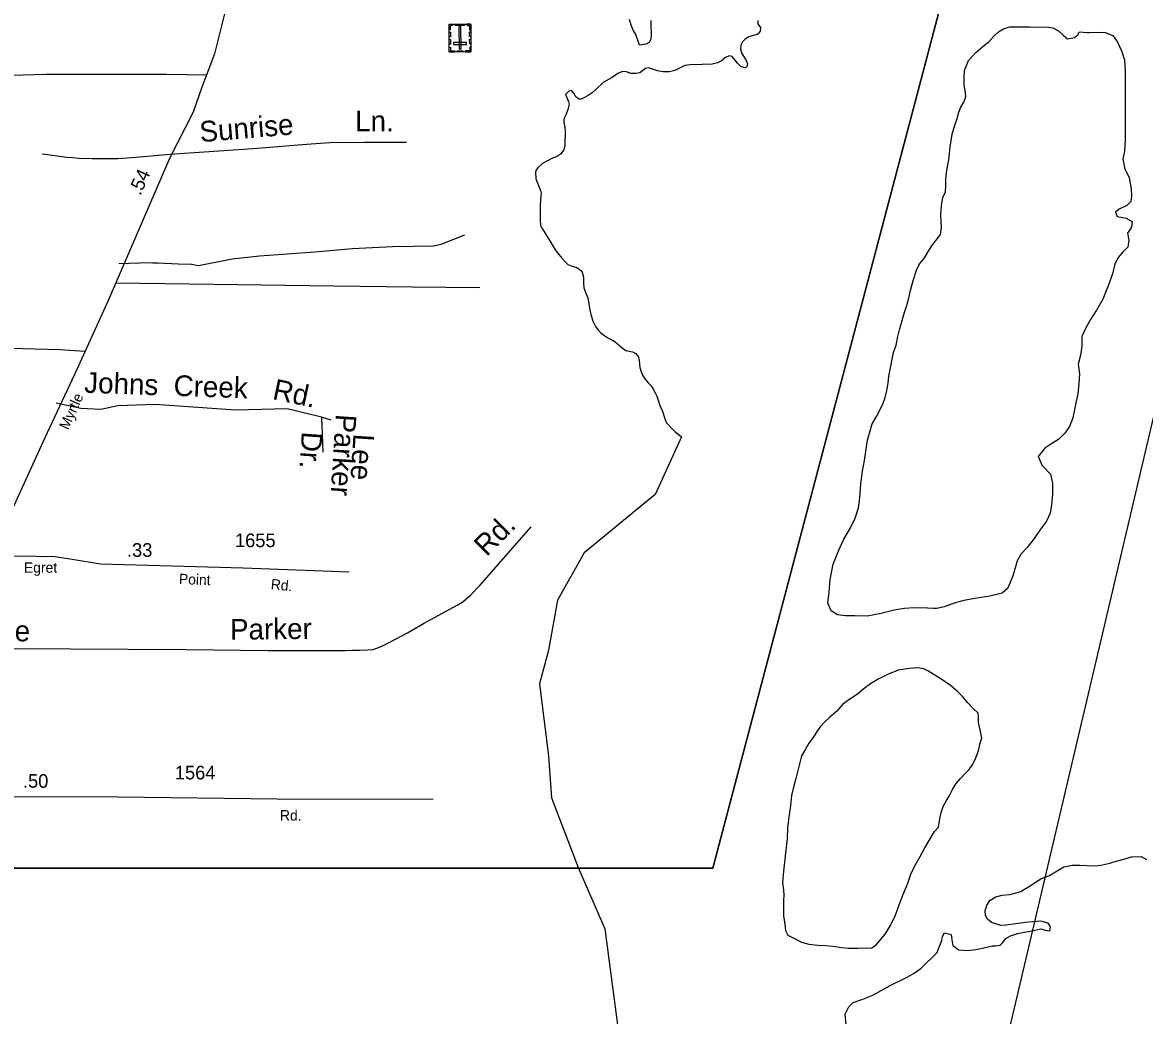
# Model space of a CAD drawing. Extents: x 2290055 to 2389491, y 66597 to 237875.
# Drawn here: x 2336063 to 2341203, y 125120 to 129668 of the extents above; entities that cross this region are included whole.
import ezdxf

# ---------------------------------------------------------------- set-up
doc = ezdxf.new("R2010")
doc.units = 0
for name, color, linetype in [('Exist Cultural Cemetery CELL', 7, 'Continuous'), ('Exist Hydrographic Island Shore', 7, 'Continuous'), ('Exist Hydrographic Pond Under 1500 Sq Ft', 7, 'Continuous'), ('Exist Hydrographic River Shore', 7, 'Continuous'), ('Exist Road Non-System Type 51', 7, 'Continuous'), ('Exist Road Non-System Type 51 Label', 7, 'Continuous'), ('Exist Road Secondary Mileage Hundredths English Label', 7, 'Continuous'), ('Exist Road Secondary Type 51 Attributed', 7, 'Continuous'), ('Exist Road Secondary Type 51 Label', 7, 'Continuous'), ('Exist Road Secondary Type 51 Number Label', 7, 'Continuous'), ('Map Preparation Inset Cut Line', 7, 'Continuous')]:
    doc.layers.add(name, color=color, linetype=linetype)

msp = doc.modelspace()

# ---------------------------------------------------------------- linework, layer by layer
at = {"layer": 'Exist Cultural Cemetery CELL'}
for points in [[(2338117.4, 129532.6), (2338017.9, 129531.8), (2338016.9, 129659.1), (2338116.4, 129659.9)], [(2338033.5, 129659.3), (2338033.5, 129653.5), (2338022.5, 129653.4), (2338022.7, 129633.2), (2338017.1, 129633.2), (2338016.9, 129659.1)], [(2338022.9, 129623.1), (2338023, 129601.4), (2338017.4, 129601.4), (2338017.2, 129623)], [(2338087.8, 129654), (2338045.3, 129653.6), (2338045.3, 129659.3), (2338087.7, 129659.7)], [(2338062.8, 129546.8), (2338072.2, 129546.9), (2338071.4, 129648.3), (2338062, 129648.2)], [(2338099.9, 129659.8), (2338100, 129654), (2338111, 129654.1), (2338111.1, 129633.9), (2338116.7, 129634), (2338116.5, 129659.9)], [(2338116.7, 129625), (2338116.9, 129603.3), (2338111.2, 129603.3), (2338111, 129624.9)], [(2338023.1, 129590.1), (2338023.3, 129568.4), (2338017.6, 129568.4), (2338017.4, 129590.1)], [(2338096.8, 129566.5), (2338096.7, 129575.8), (2338037.8, 129575.4), (2338037.9, 129566)], [(2338117, 129591.4), (2338117.2, 129569.7), (2338111.5, 129569.7), (2338111.3, 129591.3)], [(2338017.7, 129553.5), (2338023.4, 129553.6), (2338023.5, 129537.5), (2338043.8, 129537.6), (2338043.8, 129532.1), (2338017.9, 129531.9)], [(2338080.4, 129532.3), (2338054.5, 129532.1), (2338054.5, 129537.8), (2338080.4, 129538)], [(2338117.3, 129554.3), (2338111.6, 129554.2), (2338111.7, 129538.1), (2338091.5, 129538), (2338091.5, 129532.4), (2338117.4, 129532.6)]]:
    msp.add_lwpolyline(points, close=True, dxfattribs=at)
at = {"layer": 'Exist Hydrographic Island Shore'}
for points in [[(2340490.3, 129581), (2340514.5, 129607), (2340534.2, 129624.7), (2340557.2, 129637.8), (2340585, 129647.2), (2340625, 129647), (2340675.7, 129646.7), (2340718.5, 129645.9), (2340753.8, 129647.6), (2340782.5, 129643.4), (2340809, 129628.9), (2340829.7, 129609.2), (2340850.2, 129593), (2340882, 129599.2), (2340896.9, 129610.3), (2340904.5, 129623.9), (2340939, 129621.8), (2340950.5, 129622.2), (2340980.8, 129623.2), (2341021.8, 129620.8), (2341057.5, 129607.4), (2341079.4, 129576.7), (2341097.7, 129537.6), (2341110.6, 129496.5), (2341114.1, 129442.4), (2341113.1, 129384), (2341114.1, 129319.9), (2341114.1, 129259.6), (2341114.3, 129193.2), (2341114.5, 129130), (2341110, 129077.4), (2341103.8, 129040.9), (2341112, 128995.6), (2341132.7, 128956.8), (2341141.8, 128906), (2341143, 128871.5), (2341139.3, 128848.2), (2341121.7, 128830), (2341086, 128812.1), (2341069, 128798.4), (2341076.6, 128778.2), (2341118, 128770.6), (2341145.7, 128756.8), (2341143.4, 128730.3), (2341124.5, 128703), (2341130.9, 128670.2), (2341126.2, 128638.5), (2341103.2, 128617.6), (2341082.9, 128592.9), (2341066.5, 128562.1), (2341055, 128515.8), (2341035.3, 128461.4), (2341011.8, 128400.2), (2340982, 128349.9), (2340954.3, 128307), (2340932.2, 128265.8), (2340916, 128229.2), (2340915.6, 128185.7), (2340909.4, 128143.7), (2340898.2, 128102.6), (2340904.5, 128058.2), (2340900.8, 128015), (2340896.9, 127966.9), (2340886.5, 127918.1), (2340874.2, 127857.3), (2340859, 127817.2), (2340837.7, 127787.2), (2340808.8, 127758.4), (2340778.4, 127739), (2340745.8, 127718.3), (2340714.8, 127679.9), (2340733.9, 127638.7), (2340772.5, 127599.8), (2340780.7, 127558.5), (2340780.3, 127506.7), (2340776, 127460.6), (2340769.6, 127420.6), (2340753.4, 127383.8), (2340725.7, 127347), (2340697.2, 127304.4), (2340662.6, 127262.1), (2340636.7, 127234), (2340619.7, 127201.7), (2340608.4, 127164.3), (2340599, 127133.4), (2340587.7, 127103.4), (2340575, 127075.6), (2340550.6, 127054.6), (2340493.8, 127041), (2340434.7, 127031.2), (2340375.3, 127021.1), (2340330.6, 127007.8), (2340284.4, 126992.1), (2340250.4, 126984.1), (2340235.8, 126984.7), (2340209, 126985.9), (2340147.1, 126987.7), (2340103.6, 126984.4), (2340055.2, 126976.3), (2339996.3, 126961.3)], [(2339766.5, 126973.4), (2339752.5, 127008.8), (2339757.5, 127058.5), (2339762, 127116.8), (2339776.7, 127187.4), (2339800.5, 127247.7), (2339824.7, 127301.6), (2339855.1, 127352.6), (2339876.8, 127397.4), (2339892.2, 127444.9), (2339898.3, 127490.6), (2339899.8, 127510.4), (2339903, 127555.1), (2339910, 127612.5), (2339919.5, 127661.8), (2339933, 127754.3), (2339955.3, 127829.5), (2339975, 127862.4), (2340003.3, 127919.2), (2340014.2, 127949.9), (2340018.1, 127962.8), (2340023.2, 127988.7), (2340027.7, 128016.5), (2340031.2, 128047.8), (2340039, 128086.2), (2340046.6, 128125), (2340052.9, 128156.7), (2340065.4, 128190.4), (2340072.2, 128229.1), (2340081, 128266.6), (2340092.5, 128302.9), (2340103, 128340.4), (2340113, 128371.8), (2340123.5, 128406.4), (2340131.5, 128445.8), (2340144, 128490.4), (2340157.5, 128533.2), (2340171, 128562.7), (2340192.6, 128587.1), (2340209.6, 128616.3), (2340228.5, 128644.9), (2340267.8, 128696), (2340272.3, 128728.6), (2340270.3, 128757.3), (2340269.1, 128785), (2340273.2, 128827.3), (2340279.3, 128865.4), (2340290.6, 128891.9), (2340292.4, 128919.4), (2340292.4, 128950.6), (2340297.6, 128991), (2340306, 129037.8), (2340312.9, 129098.5), (2340322, 129156.3), (2340333, 129196.8), (2340344.3, 129228.2), (2340351.5, 129256.3), (2340361.7, 129279), (2340374.5, 129302.3), (2340383.5, 129328.2), (2340380.2, 129355.9), (2340376.5, 129382.3), (2340376.1, 129412.6), (2340377.7, 129447.4), (2340396.4, 129492.8), (2340430.2, 129529.3), (2340461.4, 129558), (2340490.3, 129581)], [(2339996.3, 126961.3), (2339932, 126948.9), (2339875.8, 126950.1), (2339832.1, 126951), (2339795.8, 126954.8), (2339766.5, 126973.4)], [(2339569.4, 125488.8), (2339595.5, 125473.7), (2339630.9, 125456.4), (2339664.6, 125447.4), (2339706, 125442), (2339740.9, 125441.1), (2339775.7, 125438), (2339814.5, 125431), (2339846.5, 125428.5), (2339875.6, 125428.5), (2339888.7, 125428.6), (2339953.9, 125430.3), (2339974.4, 125445.5), (2340014.6, 125492.9), (2340039.4, 125532.6), (2340060.9, 125576.8), (2340079.2, 125626.8), (2340098.5, 125678.4), (2340116.3, 125721.7), (2340132.1, 125767.5), (2340152.6, 125809.4), (2340174.3, 125848.8), (2340196.7, 125887.8), (2340240.8, 125963.3), (2340258.8, 125982.7), (2340263.9, 126011.7), (2340265.8, 126028.2), (2340271.5, 126050.4), (2340279.7, 126076.9), (2340295.3, 126104), (2340308.4, 126128.2), (2340323.4, 126155.3), (2340340, 126182.1), (2340359.1, 126205.3), (2340381.4, 126227.9), (2340398.5, 126246), (2340413.4, 126266), (2340426.7, 126292.1), (2340436.6, 126315.7), (2340442.9, 126337.6), (2340447.5, 126363.4), (2340457.1, 126391.5), (2340453.4, 126413.1), (2340445.8, 126442), (2340441.7, 126461.7), (2340442.5, 126486.5), (2340439.7, 126504.6), (2340417.3, 126526.1), (2340393.3, 126551.5), (2340369.5, 126579.2), (2340344.7, 126605.6), (2340313.6, 126630.6), (2340278.3, 126655.1), (2340210.2, 126699), (2340191.8, 126708.4), (2340164.1, 126712.2), (2340124.9, 126709.5), (2340075.7, 126702.3), (2340027.5, 126682.9), (2339982.4, 126660.6), (2339947.7, 126639.5), (2339918, 126617.2), (2339888.5, 126592.4), (2339852.4, 126569.1), (2339821, 126545.2), (2339792.5, 126514.5), (2339761.6, 126486.7), (2339736.5, 126463.8), (2339718.9, 126443.4), (2339702.1, 126421.2), (2339685.3, 126393.1)], [(2339685.3, 126393.1), (2339665.6, 126367.3), (2339649.2, 126339.8), (2339631.6, 126309.2), (2339619, 126260.5), (2339604.9, 126205.3), (2339594, 126166.3), (2339585.8, 126127.6), (2339581.5, 126081.2), (2339572.9, 126027.7), (2339567.6, 125979.3), (2339564.9, 125931), (2339554.7, 125835.6), (2339549.3, 125780.8), (2339544.4, 125729.8), (2339548.5, 125696), (2339549.9, 125673.1), (2339548.5, 125644.7), (2339548.9, 125610.9), (2339549.5, 125576.1), (2339555.1, 125538.7), (2339557.9, 125510), (2339569.4, 125488.8)], [(2340906.6, 125808.7), (2340938.1, 125807.2), (2340975.1, 125805.3), (2341002.7, 125808.9), (2341043.3, 125817.7), (2341073.1, 125826.5), (2341113.3, 125837.5), (2341142.6, 125846.9), (2341187.5, 125847.7), (2341212.1, 125834.2)], [(2339835.2, 125079.4), (2339831.1, 125126), (2339847.7, 125159.7), (2339868.6, 125179.4), (2339911.7, 125194.6), (2339957.6, 125213.1), (2339995.5, 125234.1), (2340037.6, 125257.7), (2340114.5, 125295.6), (2340146.6, 125314.7), (2340179, 125336.7), (2340252.3, 125409), (2340262.5, 125432.9), (2340273.8, 125463.2), (2340276.4, 125481.9), (2340286.3, 125498.7), (2340316.2, 125490.4), (2340320.5, 125466.5), (2340324.8, 125441.4), (2340351.7, 125420.8), (2340392.1, 125418.3), (2340429.8, 125422.9), (2340474.5, 125432.3), (2340504.5, 125438.5), (2340519.2, 125439.5), (2340540.6, 125442.8), (2340551.2, 125453.5), (2340567.4, 125473.2), (2340589.2, 125485.1), (2340620.5, 125495.2), (2340652.5, 125501.7), (2340686.3, 125508.2), (2340728, 125516.7), (2340747.5, 125511.6), (2340769.2, 125508.4), (2340771.9, 125526.1), (2340761.2, 125543.8), (2340728.2, 125551.5), (2340670.6, 125548.1), (2340612.3, 125540.3), (2340569.1, 125534.1), (2340544.4, 125532.4), (2340502, 125545.9), (2340483.3, 125561.9), (2340473.5, 125577.4), (2340472.3, 125599.9), (2340480.3, 125625.7), (2340493.8, 125646.4), (2340520.7, 125663.9), (2340549.8, 125671.6), (2340585.5, 125674), (2340615, 125681.5), (2340635.9, 125688.3), (2340652.9, 125698.9), (2340678.6, 125714.5), (2340706.2, 125731.9), (2340726.9, 125746.1), (2340746.2, 125754.2), (2340767.8, 125761.7), (2340801.6, 125782.4), (2340833.2, 125800.5), (2340871.7, 125809), (2340906.6, 125808.7)]]:
    msp.add_lwpolyline(points, dxfattribs=at)
at = {"layer": 'Exist Hydrographic Pond Under 1500 Sq Ft'}
for points in [[(2338890, 129563.6), (2338882.7, 129581.7), (2338877.5, 129598.7), (2338870.7, 129615.4), (2338861, 129632.7), (2338851.7, 129655.1), (2338843, 129680.5)], [(2338940.5, 129676.3), (2338940.5, 129658.1), (2338942.7, 129613.1), (2338941.2, 129591.2), (2338934, 129576.2), (2338920, 129568.8), (2338890, 129563.6)]]:
    msp.add_lwpolyline(points, dxfattribs=at)
at = {"layer": 'Exist Hydrographic River Shore'}
for points in [[(2339431, 129676.9), (2339431.5, 129661.7), (2339443, 129644.2), (2339442.7, 129627.5), (2339433, 129615.3), (2339427.5, 129612.1), (2339390.5, 129601.3), (2339373.7, 129591.5), (2339361.5, 129578.8), (2339354, 129563.5), (2339352, 129544.6), (2339358.5, 129525.8), (2339378.2, 129493.4), (2339384.5, 129477.7), (2339381.2, 129464), (2339371.2, 129459.1), (2339353.5, 129465.6), (2339337.7, 129480.5), (2339327.2, 129494.9), (2339313.2, 129511.6), (2339299.2, 129514.8), (2339283.2, 129507.5), (2339271, 129497.3), (2339268.5, 129493), (2339246.2, 129482.7), (2339222, 129477.1), (2339175.7, 129474.7), (2339121, 129473.1), (2339096.7, 129469.9), (2339050.7, 129448.2), (2339026.7, 129441.4), (2338998.2, 129440.8), (2338972, 129446)], [(2338972, 129446), (2338931.2, 129460.2), (2338916.2, 129457.4), (2338890.5, 129436.1), (2338874, 129433.8), (2338849.5, 129434.3), (2338829.2, 129440.8), (2338811.5, 129443.2), (2338789.7, 129433.2), (2338764, 129415.8), (2338722.7, 129392), (2338691, 129362.3), (2338671.7, 129345.7), (2338654.2, 129333.1), (2338637, 129323.8), (2338622, 129316.8), (2338610.7, 129316.1), (2338597.5, 129327.2), (2338588, 129343.3), (2338577.7, 129355.7), (2338566.2, 129352.4), (2338550.7, 129338.3), (2338564.7, 129305.8), (2338566.7, 129293), (2338561.5, 129268.3), (2338554, 129247.7), (2338542.2, 129226.5), (2338542.2, 129210.8), (2338546.7, 129186.3), (2338549, 129168.8), (2338547, 129105.9), (2338543, 129084.9), (2338527.5, 129063.7), (2338509, 129052.9), (2338491, 129046.4), (2338445.7, 129021.8), (2338424.7, 129003.7), (2338416, 128993), (2338412.5, 128982.4), (2338414.5, 128951.4), (2338436.5, 128898.2), (2338439.2, 128885.1), (2338436, 128857), (2338434, 128830.4), (2338434.2, 128761.4), (2338436.5, 128737.6), (2338447.5, 128716.4), (2338474.7, 128675.5), (2338503.7, 128625.8), (2338513, 128612.9), (2338533, 128588), (2338547.5, 128572.6), (2338561.7, 128559.3), (2338576, 128553.3)], [(2338576, 128553.3), (2338602, 128544.7), (2338618.5, 128533.2), (2338626, 128523.9), (2338632.5, 128501.4), (2338632.7, 128474.7), (2338634.5, 128451.6), (2338643.5, 128427.9), (2338653.2, 128406.2), (2338661.7, 128349.6), (2338666.5, 128331.5), (2338676.2, 128300.3), (2338687.5, 128276), (2338698, 128262.1), (2338710.5, 128248.4), (2338725.2, 128235.4), (2338744.2, 128223.9), (2338762.2, 128214.9), (2338778, 128205.3), (2338810, 128177.5), (2338826.7, 128165.4), (2338857.7, 128159.8), (2338873, 128151), (2338884.2, 128134.8), (2338888.2, 128118.9), (2338891, 128087.9), (2338895, 128072.2), (2338904.5, 128049.8), (2338915, 128034.1), (2338928.7, 128017.6), (2338942, 128003.7), (2338952.5, 127987.7), (2338961.5, 127972.2), (2338968.2, 127956.3), (2338984.5, 127909.6), (2338991, 127894.9), (2338997, 127878.7), (2339003.2, 127856.6), (2339012.7, 127834.7), (2339037, 127808.6), (2339050.7, 127795), (2339064.2, 127783.3), (2339081.5, 127770), (2338961.7, 127506.2), (2338635.7, 127238.5), (2338513.2, 127021.8), (2338472.5, 126792.4), (2338431.7, 126639.4), (2338472.5, 126308.1), (2338486, 126116.9), (2338608.5, 125798.2), (2338730.7, 125517.8), (2338802.7, 124973.8)]]:
    msp.add_lwpolyline(points, dxfattribs=at)
at = {"layer": 'Exist Road Non-System Type 51'}
for points in [[(2336905.4, 129425.7), (2336719.2, 129428.6), (2336172.2, 129428.6), (2335955.7, 129422.9), (2335884.5, 129420.6), (2335811.1, 129431.1), (2335762, 129451.4), (2335693.6, 129497.1), (2335619.5, 129554.1), (2335568.2, 129594), (2335492.9, 129630.5), (2335431.5, 129645.3), (2335381, 129655), (2335332.1, 129655), (2335076.8, 129658.5), (2334804.7, 129656.7), (2334548.3, 129645.3), (2334377.3, 129639.6), (2334143.7, 129633.9)], [(2336737.7, 129064.1), (2337119.4, 129090), (2337363.5, 129110.5), (2337471.5, 129117.7), (2337627.3, 129119.2), (2337821.6, 129119.4)], [(2336153.8, 129066), (2336211.8, 129058.7), (2336264, 129051), (2336293.9, 129049.5), (2336320, 129045.6), (2336380.1, 129044.4), (2336422.1, 129044.7), (2336499.6, 129045.2), (2336584, 129050.5), (2336737.7, 129064.1)], [(2336504.8, 128563.6), (2336599.2, 128566.6), (2336636.9, 128568.8), (2336660.9, 128567.1), (2336683.2, 128567.3), (2336776.9, 128562.5), (2336837, 128560.9), (2336869.1, 128555.3), (2337022.8, 128585), (2337148.7, 128598.2), (2337402.7, 128616.7), (2337574.3, 128632.4), (2337758.4, 128642.3), (2337946.4, 128644.5), (2337980.5, 128652.7), (2338089.8, 128695.7)], [(2336490.3, 128475.6), (2336937.3, 128469.4), (2337489.3, 128461), (2337849.6, 128456.8), (2338157.5, 128453.9)], [(2336349.4, 128160.7), (2336234.8, 128169), (2335948.8, 128176.8), (2335730.5, 128179.4), (2335642.1, 128179.4), (2335600.5, 128174.2), (2335577.1, 128158.6), (2335566.7, 128132.6), (2335561.5, 128072.7), (2335561.5, 128038.9)], [(2337476.4, 127846.8), (2337433.3, 127859.5), (2337352.2, 127879.7), (2337276.1, 127897.5), (2337040.4, 127892.4), (2336822.4, 127907.7), (2336670.3, 127917.8), (2336500.4, 127912.7), (2336421.8, 127895), (2336330.6, 127900), (2336217.5, 127924.5)], [(2337433.3, 127859.5), (2337438.4, 127699.1)], [(2335705.2, 126802.6), (2336283, 126798.9), (2336813.2, 126796.2), (2337187.2, 126791.9), (2337543.3, 126791.5), (2337572.5, 126792.7), (2337608.2, 126793.8), (2337643.3, 126794.8), (2337667.2, 126796.8), (2337681.5, 126800.9), (2337709.3, 126811.2), (2337743.1, 126827.6), (2337826.7, 126872.6), (2337900.1, 126915.2), (2338053.4, 126999.1), (2338079.4, 127014.2), (2338114.9, 127045.5), (2338158.4, 127089.9), (2338221.9, 127162.6), (2338393.7, 127358.5)]]:
    msp.add_lwpolyline(points, dxfattribs=at)
at = {"layer": 'Exist Road Secondary Type 51 Attributed'}
for points in [[(2336996, 129737), (2336941.9, 129524.2), (2336883.7, 129367.1), (2336844.9, 129256), (2336736.8, 129044.3), (2336456.6, 128397.8), (2336312.3, 128078.6), (2336166, 127764.9), (2336006.9, 127417.6), (2335924.8, 127235)], [(2335924.8, 127235), (2335983.5, 127225.5), (2336125.7, 127223.3), (2336211.4, 127222.2), (2336290.2, 127209.5), (2336420, 127189), (2337074.3, 127170), (2337560, 127151.2)], [(2335253.7, 126125.8), (2335962.5, 126123.5), (2336500.8, 126120.8), (2337229.4, 126112.8), (2337944.5, 126110.1)]]:
    msp.add_lwpolyline(points, dxfattribs=at)
at = {"layer": 'Map Preparation Inset Cut Line'}
for points in [[(2318953.4, 149726.2), (2325417.5, 149726.2), (2346393.7, 149726.2), (2338303.7, 115381.1), (2324894.8, 115381.1)], [(2326073, 125795.4), (2326049.1, 134004.6), (2335243.2, 134004.6), (2335243.2, 141886.2), (2343900.4, 141886.2), (2341393.8, 134004.6), (2339225, 125795.4)], [(2341393.8, 134004.6), (2335243.2, 134004.6), (2326049.1, 134004.6), (2326073, 125795.4), (2339225, 125795.4)]]:
    msp.add_lwpolyline(points, close=True, dxfattribs=at)

# ---------------------------------------------------------------- texts
at = {"layer": 'Exist Road Non-System Type 51 Label'}
for s, rotation, p in [('Ln.', 0.0377, (2337587, 129168.4)), ('Sunrise', 4.7946, (2336878.1, 129119.1)), ('Johns  Creek ', 358.0237, (2336344.9, 127972.1)), ('Rd.', 348.1666, (2337204.1, 127943.3)), ('Parker', 266.2678, (2337498.5, 127875.9)), ('Dr.', 266.2678, (2337342.7, 127795.6)), ('Lee', 266.2678, (2337579.5, 127785.9)), ('Rd.', 44.9387, (2338188.9, 127218.6)), ('Lee', 358.8678, (2335885.4, 126837.1)), ('Parker', 0.6946, (2337014.4, 126840.5))]:
    msp.add_text(s, height=95, rotation=rotation, dxfattribs=at).set_placement(p)
at = {"layer": 'Exist Road Secondary Mileage Hundredths English Label'}
for s, rotation, p in [('.54', 65.6327, (2336603, 128871.9)), ('.50', 359.6658, (2336065.2, 126163.4))]:
    msp.add_text(s, height=62.5, rotation=rotation, dxfattribs=at).set_placement(p)
msp.add_text('.33', height=62.5, dxfattribs=at).set_placement((2336541.8, 127220.6))
at = {"layer": 'Exist Road Secondary Type 51 Label'}
for s, rotation, p in [('Myrtle', 65.571, (2336272.2, 127798.8)), ('Point', 357.9158, (2336779.1, 127095.9)), ('Rd.', 353.8798, (2337198.6, 127073)), ('Rd.', 359.7729, (2337242.5, 126013.1))]:
    msp.add_text(s, height=47.5, rotation=rotation, dxfattribs=at).set_placement(p)
msp.add_text('Egret', height=47.5, dxfattribs=at).set_placement((2336070, 127147.7))
at = {"layer": 'Exist Road Secondary Type 51 Number Label'}
for s, p in [('1655', (2337036.6, 127264.8)), ('1564', (2336761.1, 126201.2))]:
    msp.add_text(s, height=62.5, dxfattribs=at).set_placement(p)

doc.saveas('drawing.dxf')
